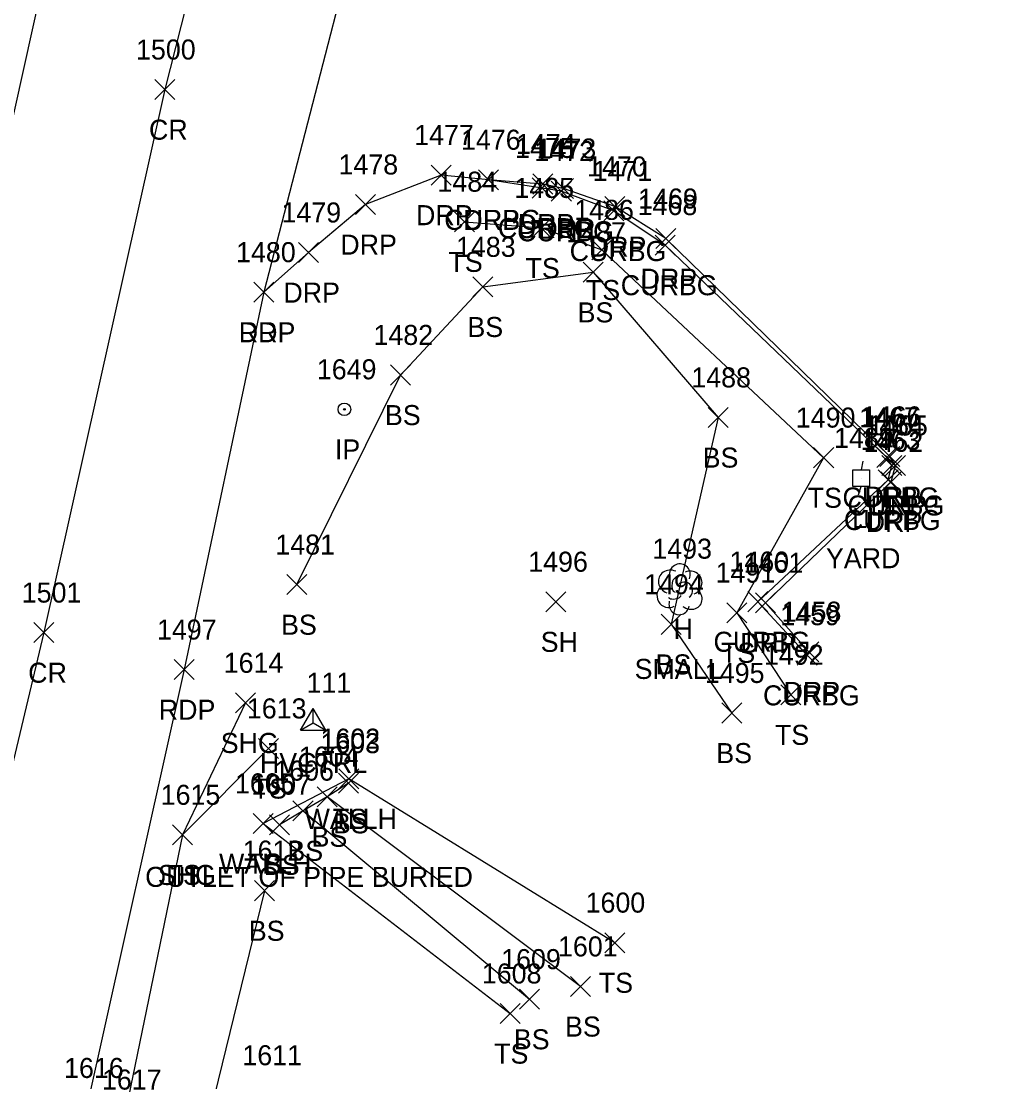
# Model space of a CAD drawing. Extents: x 1678863 to 1683592, y 407783 to 418211.
# Drawn here: x 1681273.6 to 1681370.7, y 417310.6 to 417416.4 of the extents above; entities that cross this region are included whole.
import ezdxf

# ---------------------------------------------------------------- set-up
doc = ezdxf.new("R2010")
doc.units = 0
for name, color, linetype in [('C_A', 7, 'Continuous'), ('C_I', 7, 'Continuous'), ('CPSM', 7, 'Continuous'), ('D_A', 7, 'Continuous'), ('D_I', 7, 'Continuous'), ('D_TIC', 7, 'Continuous'), ('DHW', 7, 'Continuous'), ('L_A', 7, 'Continuous'), ('L_C', 7, 'Continuous'), ('L_I', 7, 'Continuous'), ('L_TIC', 7, 'Continuous'), ('LELB', 7, 'Continuous'), ('LTD', 7, 'Continuous'), ('M_A', 7, 'Continuous'), ('M_I', 7, 'Continuous'), ('MPIR', 7, 'Continuous'), ('P_A', 7, 'Continuous'), ('P_I', 7, 'Continuous'), ('P_TIC', 7, 'Continuous'), ('PET', 7, 'Continuous'), ('PRC', 7, 'Continuous'), ('PSU', 7, 'Continuous'), ('R_A', 7, 'Continuous'), ('R_I', 7, 'Continuous'), ('R_TIC', 7, 'Continuous'), ('RC', 7, 'Continuous'), ('RDP', 7, 'Continuous'), ('U_A', 7, 'Continuous'), ('U_C', 7, 'Continuous'), ('U_I', 7, 'Continuous'), ('ULP', 7, 'Continuous')]:
    doc.layers.add(name, color=color, linetype=linetype)

msp = doc.modelspace()

# ---------------------------------------------------------------- linework, layer by layer
at = {"layer": 'CPSM'}
for p, q in [((1681301.46, 417345.71), (1681302.71, 417347.87)), ((1681303.96, 417345.71), (1681302.71, 417347.87)), ((1681302.71, 417346.43), (1681302.71, 417347.87)), ((1681301.46, 417345.71), (1681302.71, 417346.43)), ((1681301.46, 417345.71), (1681303.96, 417345.71)), ((1681302.71, 417346.43), (1681302.71, 417346.43)), ((1681302.71, 417346.43), (1681303.96, 417345.71))]:
    msp.add_line(p, q, dxfattribs=at)
at = {"layer": 'D_TIC'}
for points in [[(1681305.26, 417339.85), (1681307.26, 417341.85)], [(1681307.26, 417339.85), (1681305.26, 417341.85)], [(1681296.73, 417335.39), (1681298.73, 417337.39)], [(1681298.73, 417335.39), (1681296.73, 417337.39)]]:
    msp.add_lwpolyline(points, dxfattribs=at)
at = {"layer": 'DHW'}
msp.add_lwpolyline([(1681306.26, 417340.85), (1681297.73, 417336.39)], dxfattribs=at)
at = {"layer": 'L_TIC'}
for points in [[(1681316.81, 417395.43), (1681318.81, 417397.43)], [(1681318.81, 417395.43), (1681316.81, 417397.43)], [(1681324.49, 417394.81), (1681326.49, 417396.81)], [(1681326.49, 417394.81), (1681324.49, 417396.81)], [(1681330.51, 417392.62), (1681332.51, 417394.62)], [(1681332.51, 417392.62), (1681330.51, 417394.62)], [(1681329.65, 417390.39), (1681331.65, 417392.39)], [(1681331.65, 417390.39), (1681329.65, 417392.39)], [(1681318.65, 417388.93), (1681320.65, 417390.93)], [(1681320.65, 417388.93), (1681318.65, 417390.93)], [(1681310.43, 417380.14), (1681312.43, 417382.14)], [(1681312.43, 417380.14), (1681310.43, 417382.14)], [(1681342.13, 417375.9), (1681344.13, 417377.9)], [(1681344.13, 417375.9), (1681342.13, 417377.9)], [(1681352.64, 417371.89), (1681354.64, 417373.89)], [(1681354.64, 417371.89), (1681352.64, 417373.89)], [(1681300.07, 417359.22), (1681302.07, 417361.22)], [(1681302.07, 417359.22), (1681300.07, 417361.22)], [(1681325.92, 417357.51), (1681327.92, 417359.51)], [(1681327.92, 417357.51), (1681325.92, 417359.51)], [(1681343.99, 417356.42), (1681345.99, 417358.42)], [(1681345.99, 417356.42), (1681343.99, 417358.42)], [(1681337.43, 417355.26), (1681339.43, 417357.26)], [(1681339.43, 417355.26), (1681337.43, 417357.26)], [(1681349.37, 417348.23), (1681351.37, 417350.23)], [(1681351.37, 417348.23), (1681349.37, 417350.23)], [(1681343.49, 417346.41), (1681345.49, 417348.41)], [(1681345.49, 417346.41), (1681343.49, 417348.41)], [(1681297.27, 417342.87), (1681299.27, 417344.87)], [(1681299.27, 417342.87), (1681297.27, 417344.87)], [(1681305.25, 417339.4), (1681307.25, 417341.4)], [(1681307.25, 417339.4), (1681305.25, 417341.4)], [(1681305.26, 417339.85), (1681307.26, 417341.85)], [(1681307.26, 417339.85), (1681305.26, 417341.85)], [(1681303.11, 417338.06), (1681305.11, 417340.06)], [(1681305.11, 417338.06), (1681303.11, 417340.06)], [(1681303.11, 417338.06), (1681305.11, 417340.06)], [(1681305.11, 417338.06), (1681303.11, 417340.06)], [(1681300.7, 417336.66), (1681302.7, 417338.66)], [(1681302.7, 417336.66), (1681300.7, 417338.66)], [(1681300.7, 417336.66), (1681302.7, 417338.66)], [(1681302.7, 417336.66), (1681300.7, 417338.66)], [(1681296.73, 417335.39), (1681298.73, 417337.39)], [(1681298.73, 417335.39), (1681296.73, 417337.39)], [(1681298.36, 417335.26), (1681300.36, 417337.26)], [(1681300.36, 417335.26), (1681298.36, 417337.26)], [(1681288.68, 417334.25), (1681290.68, 417336.25)], [(1681290.68, 417334.25), (1681288.68, 417336.25)], [(1681296.85, 417328.68), (1681298.85, 417330.68)], [(1681298.85, 417328.68), (1681296.85, 417330.68)], [(1681331.8, 417323.49), (1681333.8, 417325.49)], [(1681333.8, 417323.49), (1681331.8, 417325.49)], [(1681328.39, 417319.12), (1681330.39, 417321.12)], [(1681330.39, 417319.12), (1681328.39, 417321.12)], [(1681323.29, 417317.85), (1681325.29, 417319.85)], [(1681325.29, 417317.85), (1681323.29, 417319.85)], [(1681321.36, 417316.42), (1681323.36, 417318.42)], [(1681323.36, 417316.42), (1681321.36, 417318.42)]]:
    msp.add_lwpolyline(points, dxfattribs=at)
at = {"layer": 'LELB'}
for points in [[(1681317.81, 417396.43), (1681325.49, 417395.81), (1681331.51, 417393.62), (1681353.64, 417372.89), (1681344.99, 417357.42), (1681350.37, 417349.23)], [(1681301.07, 417360.22), (1681311.43, 417381.14), (1681319.65, 417389.93), (1681330.65, 417391.39), (1681343.13, 417376.9), (1681338.43, 417356.26), (1681344.49, 417347.41)], [(1681298.27, 417343.87), (1681289.68, 417335.25)], [(1681306.25, 417340.4), (1681304.11, 417339.06)], [(1681332.8, 417324.49), (1681306.26, 417340.85)], [(1681329.39, 417320.12), (1681304.11, 417339.06), (1681301.7, 417337.66), (1681324.29, 417318.85)], [(1681301.7, 417337.66), (1681299.36, 417336.26)], [(1681297.73, 417336.39), (1681322.36, 417317.42)], [(1681297.85, 417329.68), (1681291.32, 417302.9), (1681275.58, 417247.26), (1681268.05, 417207.61), (1681262.33, 417168.06), (1681251.07, 417123.54), (1681244.58, 417101.43), (1681240.76, 417059.34), (1681250.13, 417020.71), (1681268.47, 416984.8), (1681252.76, 416972.51), (1681239.34, 416979.5), (1681254.62, 416956.1)]]:
    msp.add_lwpolyline(points, dxfattribs=at)
at = {"layer": 'LTD'}
msp.add_line((1681339.24, 417359.81), (1681339.24, 417359.81), dxfattribs=at)
msp.add_line((1681339.24, 417359.81), (1681339.24, 417359.81), dxfattribs=at)
msp.add_arc((1681339.29, 417361.24), 1.05, 335.5272, 180.9563, dxfattribs=at)
for centre, major_axis, ratio, start_param, end_param in [((1681338.45, 417360.47), (1.21, -0.51), 0.895232, 1.570796, 4.712389), ((1681340.28, 417360.39), (-1.14, -0.48), 0.949671, 1.570796, 4.712389), ((1681339.03, 417360.26), (-0.208, -0.792), 0.645439, 3.141593, 6.283185), ((1681339.74, 417359.64), (-0.5, 0.667), 0.989748, 3.141593, 6.283185), ((1681338.16, 417359.1), (0.58, -1.04), 0.959034, 3.141593, 6.283185), ((1681340.24, 417358.97), (-1.09, 0.79), 0.841452, 1.570796, 4.712389), ((1681339.24, 417358.31), (0.26, 1.06), 0.942809, 1.570796, 4.712389), ((1681338.78, 417359.06), (-0.625, -0.083), 0.423636, 0, 3.141593)]:
    msp.add_ellipse(centre, major_axis=major_axis, ratio=ratio, start_param=start_param, end_param=end_param, dxfattribs=at)
at = {"layer": 'MPIR'}
for radius in [0.625, 0.0833]:
    msp.add_circle((1681305.83, 417377.71), radius, dxfattribs=at)
at = {"layer": 'P_TIC'}
for points in [[(1681286.9, 417408.62), (1681288.9, 417410.62)], [(1681288.9, 417408.62), (1681286.9, 417410.62)], [(1681296.8, 417388.4), (1681298.8, 417390.4)], [(1681298.8, 417388.4), (1681296.8, 417390.4)], [(1681274.84, 417354.43), (1681276.84, 417356.43)], [(1681276.84, 417354.43), (1681274.84, 417356.43)], [(1681288.83, 417350.74), (1681290.83, 417352.74)], [(1681290.83, 417350.74), (1681288.83, 417352.74)], [(1681294.96, 417347.42), (1681296.96, 417349.42)], [(1681296.96, 417347.42), (1681294.96, 417349.42)], [(1681288.68, 417334.25), (1681290.68, 417336.25)], [(1681290.68, 417334.25), (1681288.68, 417336.25)]]:
    msp.add_lwpolyline(points, dxfattribs=at)
at = {"layer": 'PET'}
for points in [[(1681690.63, 417744.78), (1681670.87, 417745.33), (1681641.84, 417743.06), (1681615.24, 417740.75), (1681586.04, 417734.44), (1681571.71, 417731.87), (1681544.31, 417723.63), (1681517.23, 417711.83), (1681495.67, 417702.4), (1681484.34, 417696.04), (1681457.74, 417677.97), (1681437.33, 417662.92), (1681415.27, 417643.12), (1681390.03, 417616.29), (1681370.5, 417590.97), (1681353.64, 417562.95), (1681343.43, 417542.94), (1681335.68, 417524.63), (1681321.93, 417483.7), (1681311.58, 417442.86), (1681297.8, 417389.4), (1681289.83, 417351.74), (1681280.09, 417307.99)], [(1681346.12, 417609.33), (1681331.88, 417587.88), (1681320.86, 417568.4), (1681310.53, 417546.33), (1681299.44, 417508.1), (1681295.29, 417494.53), (1681286.93, 417464.24), (1681277.38, 417427.8), (1681270.21, 417395.58), (1681263.42, 417368.58), (1681252.88, 417321.59), (1681240.32, 417264.66)]]:
    msp.add_lwpolyline(points, dxfattribs=at)
at = {"layer": 'PRC'}
msp.add_lwpolyline([(1681689.28, 417758.12), (1681644.72, 417757.55), (1681604.93, 417753.08), (1681563.91, 417744.25), (1681526.24, 417731.47), (1681503.63, 417720.81), (1681486.3, 417712.13), (1681462.37, 417697.78), (1681439.98, 417682.26), (1681419.65, 417665.87), (1681392.79, 417639.13), (1681372.86, 417615.48), (1681356.04, 417592.08), (1681338.97, 417563.39), (1681323.96, 417530.56), (1681315.3, 417508.31), (1681305.4, 417475.77), (1681297.72, 417448.3), (1681287.9, 417409.62), (1681275.84, 417355.43), (1681267.02, 417318.48), (1681254.6, 417262.47)], dxfattribs=at)
at = {"layer": 'PSU'}
msp.add_lwpolyline([(1681295.96, 417348.42), (1681289.68, 417335.25), (1681283.81, 417306.83), (1681269.63, 417248.74), (1681262, 417210.3), (1681257.85, 417169.21), (1681246.64, 417125.19)], dxfattribs=at)
at = {"layer": 'R_TIC'}
for points in [[(1681314.48, 417400.09), (1681316.48, 417402.09)], [(1681316.48, 417400.09), (1681314.48, 417402.09)], [(1681319.21, 417399.62), (1681321.21, 417401.62)], [(1681321.21, 417399.62), (1681319.21, 417401.62)], [(1681319.21, 417399.62), (1681321.21, 417401.62)], [(1681321.21, 417399.62), (1681319.21, 417401.62)], [(1681324.56, 417398.8), (1681326.56, 417400.8)], [(1681326.56, 417398.8), (1681324.56, 417400.8)], [(1681324.63, 417399.2), (1681326.63, 417401.2)], [(1681326.63, 417399.2), (1681324.63, 417401.2)], [(1681326.69, 417398.74), (1681328.69, 417400.74)], [(1681328.69, 417398.74), (1681326.69, 417400.74)], [(1681326.47, 417398.48), (1681328.47, 417400.48)], [(1681328.47, 417398.48), (1681326.47, 417400.48)], [(1681306.93, 417397.15), (1681308.93, 417399.15)], [(1681308.93, 417397.15), (1681306.93, 417399.15)], [(1681331.72, 417396.51), (1681333.72, 417398.51)], [(1681333.72, 417396.51), (1681331.72, 417398.51)], [(1681331.82, 417396.95), (1681333.82, 417398.95)], [(1681333.82, 417396.95), (1681331.82, 417398.95)], [(1681336.89, 417393.75), (1681338.89, 417395.75)], [(1681338.89, 417393.75), (1681336.89, 417395.75)], [(1681301.26, 417392.36), (1681303.26, 417394.36)], [(1681303.26, 417392.36), (1681301.26, 417394.36)], [(1681336.82, 417393.1), (1681338.82, 417395.1)], [(1681338.82, 417393.1), (1681336.82, 417395.1)], [(1681296.8, 417388.4), (1681298.8, 417390.4)], [(1681298.8, 417388.4), (1681296.8, 417390.4)], [(1681358.93, 417371.92), (1681360.93, 417373.92)], [(1681360.93, 417371.92), (1681358.93, 417373.92)], [(1681359.23, 417372.01), (1681361.23, 417374.01)], [(1681361.23, 417372.01), (1681359.23, 417374.01)], [(1681359.44, 417371.12), (1681361.44, 417373.12)], [(1681361.44, 417371.12), (1681359.44, 417373.12)], [(1681359.82, 417371.11), (1681361.82, 417373.11)], [(1681361.82, 417371.11), (1681359.82, 417373.11)], [(1681359.08, 417369.67), (1681361.08, 417371.67)], [(1681361.08, 417369.67), (1681359.08, 417371.67)], [(1681359.36, 417369.47), (1681361.36, 417371.47)], [(1681361.36, 417369.47), (1681359.36, 417371.47)], [(1681346.07, 417357.52), (1681348.07, 417359.52)], [(1681348.07, 417357.52), (1681346.07, 417359.52)], [(1681346.83, 417357.4), (1681348.83, 417359.4)], [(1681348.83, 417357.4), (1681346.83, 417359.4)], [(1681351.01, 417352.17), (1681353.01, 417354.17)], [(1681353.01, 417352.17), (1681351.01, 417354.17)], [(1681351.15, 417352.52), (1681353.15, 417354.52)], [(1681353.15, 417352.52), (1681351.15, 417354.52)]]:
    msp.add_lwpolyline(points, dxfattribs=at)
at = {"layer": 'RC'}
msp.add_lwpolyline([(1681352.01, 417353.17), (1681347.07, 417358.52), (1681360.08, 417370.67), (1681360.44, 417372.12), (1681359.93, 417372.92), (1681337.82, 417394.1), (1681332.72, 417397.51), (1681327.47, 417399.48), (1681325.56, 417399.8), (1681320.21, 417400.62)], dxfattribs=at)
at = {"layer": 'RDP'}
msp.add_lwpolyline([(1681352.15, 417353.52), (1681347.83, 417358.4), (1681360.36, 417370.47), (1681360.82, 417372.11), (1681360.23, 417373.01), (1681337.89, 417394.75), (1681332.82, 417397.95), (1681327.69, 417399.74), (1681325.63, 417400.2), (1681320.21, 417400.62), (1681315.48, 417401.09), (1681307.93, 417398.15), (1681302.26, 417393.36), (1681297.8, 417389.4)], dxfattribs=at)
at = {"layer": 'ULP'}
for p, q in [((1681357.55, 417372.53), (1681357.38, 417371.69)), ((1681356.55, 417370.03), (1681356.55, 417371.69)), ((1681356.55, 417371.69), (1681358.21, 417371.69)), ((1681358.21, 417371.69), (1681358.21, 417370.03)), ((1681358.21, 417370.03), (1681356.55, 417370.03)), ((1681357.13, 417369.19), (1681357.38, 417370.03)), ((1681357.38, 417370.86), (1681357.38, 417370.86))]:
    msp.add_line(p, q, dxfattribs=at)

# ---------------------------------------------------------------- texts
at = {"layer": 'C_A'}
msp.add_text('HVCTRL', height=2, dxfattribs=at).set_placement((1681297.4, 417341.43))
at = {"layer": 'C_I'}
msp.add_text('111', height=2, dxfattribs=at).set_placement((1681302.05, 417349.43))
at = {"layer": 'D_A'}
for p in [(1681301.85, 417335.85), (1681293.32, 417331.39)]:
    msp.add_text('WALLH', height=2, dxfattribs=at).set_placement(p)
at = {"layer": 'D_I'}
for s, p in [('1602', (1681303.44, 417343.85)), ('1605', (1681294.91, 417339.39))]:
    msp.add_text(s, height=2, dxfattribs=at).set_placement(p)
at = {"layer": 'L_A'}
for s, p in [('TS', (1681316.21, 417391.43)), ('TS', (1681323.9, 417390.81)), ('TS', (1681329.92, 417388.62)), ('BS', (1681329.09, 417386.39)), ('BS', (1681318.1, 417384.93)), ('BS', (1681309.87, 417376.14)), ('BS', (1681341.57, 417371.9)), ('TS', (1681352.05, 417367.89)), ('BS', (1681299.51, 417355.22)), ('H', (1681338.67, 417354.81)), ('SH', (1681325.41, 417353.51)), ('TS', (1681343.4, 417352.42)), ('BS', (1681336.87, 417351.26)), ('TS', (1681348.78, 417344.23)), ('BS', (1681342.93, 417342.41)), ('TS', (1681296.68, 417338.87)), ('TS', (1681304.67, 417335.85)), ('BS', (1681304.69, 417335.4)), ('BS', (1681302.55, 417334.06)), ('BS', (1681302.55, 417334.06)), ('BS', (1681300.14, 417332.66)), ('BS', (1681300.14, 417332.66)), ('TS', (1681296.14, 417331.39)), ('BS', (1681297.8, 417331.26)), ('TS', (1681288.09, 417330.25)), ('BS', (1681296.29, 417324.68)), ('TS', (1681331.21, 417319.49)), ('BS', (1681327.84, 417315.12)), ('BS', (1681322.73, 417313.85)), ('TS', (1681320.77, 417312.42))]:
    msp.add_text(s, height=2, dxfattribs=at).set_placement(p)
at = {"layer": 'L_C'}
for s, p in [('SMALL', (1681334.78, 417350.81)), ('OUTLET OF PIPE BURIED', (1681285.96, 417330.06)), ('OUTLET OF PIPE BURIED', (1681285.96, 417330.06))]:
    msp.add_text(s, height=2, dxfattribs=at).set_placement(p)
at = {"layer": 'L_I'}
for s, p in [('1484', (1681315.11, 417399.43)), ('1485', (1681322.79, 417398.81)), ('1486', (1681328.76, 417396.62)), ('1487', (1681327.96, 417394.39)), ('1483', (1681316.96, 417392.93)), ('1482', (1681308.73, 417384.14)), ('1488', (1681340.44, 417379.9)), ('1490', (1681350.86, 417375.89)), ('1481', (1681298.94, 417363.22)), ('1493', (1681336.55, 417362.81)), ('1496', (1681324.17, 417361.51)), ('1491', (1681342.86, 417360.42)), ('1494', (1681335.73, 417359.26)), ('1492', (1681347.68, 417352.23)), ('1495', (1681341.79, 417350.41)), ('1613', (1681296.1, 417346.87)), ('1602', (1681303.44, 417343.85)), ('1603', (1681303.43, 417343.4)), ('1604', (1681301.29, 417342.06)), ('1604', (1681301.29, 417342.06)), ('1606', (1681298.83, 417340.66)), ('1606', (1681298.83, 417340.66)), ('1605', (1681294.91, 417339.39)), ('1607', (1681296.54, 417339.26)), ('1615', (1681287.5, 417338.25)), ('1612', (1681295.68, 417332.68)), ('1600', (1681329.89, 417327.49)), ('1601', (1681327.14, 417323.12)), ('1609', (1681321.47, 417321.85)), ('1608', (1681319.54, 417320.42)), ('1611', (1681295.65, 417312.26))]:
    msp.add_text(s, height=2, dxfattribs=at).set_placement(p)
at = {"layer": 'M_A'}
msp.add_text('IP', height=2, dxfattribs=at).set_placement((1681304.88, 417372.71))
at = {"layer": 'M_I'}
msp.add_text('1649', height=2, dxfattribs=at).set_placement((1681303.08, 417380.71))
at = {"layer": 'P_A'}
for s, p in [('CR', (1681286.33, 417404.62)), ('RDP', (1681295.29, 417384.4)), ('CR', (1681274.28, 417350.43)), ('RDP', (1681287.31, 417346.74)), ('SHG', (1681293.49, 417343.42)), ('SHG', (1681287.21, 417330.25))]:
    msp.add_text(s, height=2, dxfattribs=at).set_placement(p)
at = {"layer": 'P_I'}
for s, p in [('1500', (1681285.04, 417412.62)), ('1480', (1681295.02, 417392.4)), ('1501', (1681273.64, 417358.43)), ('1497', (1681287.13, 417354.74)), ('1614', (1681293.79, 417351.42)), ('1615', (1681287.5, 417338.25)), ('1616', (1681277.86, 417310.99)), ('1617', (1681281.64, 417309.83))]:
    msp.add_text(s, height=2, dxfattribs=at).set_placement(p)
at = {"layer": 'R_A'}
for s, p in [('DRP', (1681312.97, 417396.09)), ('CURBG', (1681315.79, 417395.62)), ('DRP', (1681317.69, 417395.62)), ('CURBG', (1681321.14, 417394.8)), ('CURBG', (1681323.06, 417394.48)), ('DRP', (1681323.12, 417395.2)), ('DRP', (1681325.18, 417394.74)), ('DRP', (1681305.42, 417393.15)), ('CURBG', (1681328.3, 417392.51)), ('DRP', (1681330.31, 417392.95)), ('CURBG', (1681333.4, 417389.1)), ('DRP', (1681335.38, 417389.75)), ('DRP', (1681299.74, 417388.36)), ('DRP', (1681295.29, 417384.4)), ('CURBG', (1681355.52, 417367.92)), ('DRP', (1681357.72, 417368.01)), ('CURBG', (1681356.02, 417367.12)), ('DRP', (1681358.3, 417367.11)), ('CURBG', (1681355.66, 417365.67)), ('DRP', (1681357.84, 417365.47)), ('CURBG', (1681342.65, 417353.52)), ('DRP', (1681345.32, 417353.4)), ('CURBG', (1681347.59, 417348.17)), ('DRP', (1681349.64, 417348.52))]:
    msp.add_text(s, height=2, dxfattribs=at).set_placement(p)
at = {"layer": 'R_I'}
for s, p in [('1477', (1681312.79, 417404.09)), ('1476', (1681317.46, 417403.62)), ('1476', (1681317.46, 417403.62)), ('1475', (1681322.86, 417402.8)), ('1474', (1681322.94, 417403.2)), ('1473', (1681325, 417402.74)), ('1472', (1681324.78, 417402.48)), ('1478', (1681305.24, 417401.15)), ('1470', (1681330.04, 417400.95)), ('1471', (1681330.59, 417400.51)), ('1469', (1681335.14, 417397.75)), ('1479', (1681299.55, 417396.36)), ('1468', (1681335.08, 417397.1)), ('1480', (1681295.02, 417392.4)), ('1467', (1681357.19, 417375.92)), ('1466', (1681357.44, 417376.01)), ('1464', (1681357.7, 417375.12)), ('1465', (1681358.08, 417375.11)), ('1463', (1681357.34, 417373.67)), ('1462', (1681357.62, 417373.47)), ('1460', (1681344.24, 417361.52)), ('1461', (1681345.65, 417361.4)), ('1459', (1681349.31, 417356.17)), ('1458', (1681349.46, 417356.52))]:
    msp.add_text(s, height=2, dxfattribs=at).set_placement(p)
at = {"layer": 'U_A'}
msp.add_text('LI', height=2, dxfattribs=at).set_placement((1681356.48, 417365.86))
at = {"layer": 'U_C'}
msp.add_text('YARD', height=2, dxfattribs=at).set_placement((1681353.87, 417361.86))
at = {"layer": 'U_I'}
msp.add_text('1489', height=2, dxfattribs=at).set_placement((1681354.68, 417373.86))

doc.saveas('drawing.dxf')
